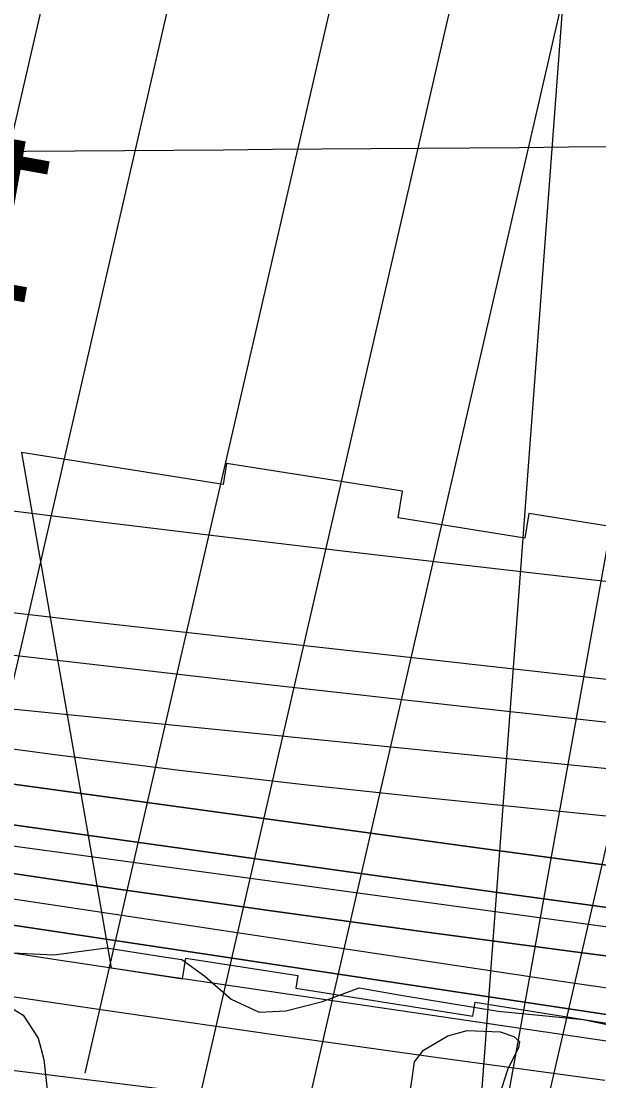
# Model space of a CAD drawing. Extents: x 3567028 to 3605064, y 510945 to 536587.
# Drawn here: x 3593857 to 3594340, y 521820 to 522706 of the extents above; entities that cross this region are included whole.
import ezdxf

# ---------------------------------------------------------------- set-up
doc = ezdxf.new("R2010")
doc.units = 0
for name, color, linetype in [('V-CHAN-NAID', 7, 'Continuous'), ('V-GRID-MAJR', 7, 'Continuous'), ('V-RIVR-EDGE', 7, 'Continuous'), ('V-RRAP-RVMT', 7, 'Continuous'), ('V-SITE-VEGE', 7, 'Continuous'), ('V-TOPO-DPTH', 7, 'Continuous'), ('V-TOPO-MAJR', 7, 'Continuous'), ('V-TOPO-MINR', 7, 'Continuous'), ('V-TOPO-WATR', 7, 'Continuous'), ('V-UTIL-LINE', 7, 'Continuous')]:
    doc.layers.add(name, color=color, linetype=linetype)

msp = doc.modelspace()

# ---------------------------------------------------------------- linework, layer by layer
at = {"layer": 'V-GRID-MAJR'}
msp.add_spline([(3571178.42, 522409.74700000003), (3576457.305, 522452.36100000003), (3581736.185, 522495.743), (3587015.058, 522539.892), (3592293.9250000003, 522584.81), (3597572.785, 522630.495), (3602851.6380000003, 522676.94800000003), (3602851.639, 522676.94800000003)], degree=3, dxfattribs=at)
at = {"layer": 'V-RIVR-EDGE'}
for points in [[(3592997.605016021, 522079.3315909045), (3593100.2171941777, 522061.66838812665), (3593205.2276953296, 522042.79860171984), (3593276.626048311, 522026.4132350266), (3593385.8506856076, 522012.33564133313), (3593453.6456163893, 521995.3588582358), (3593549.076185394, 521986.71831300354), (3593595.86871906, 521973.39542259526), (3593653.4715193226, 521961.8467814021), (3593736.2715553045, 521943.6322417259), (3593832.284634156, 521927.7863365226), (3593884.506794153, 521925.2558995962), (3593928.3452146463, 521931.15076610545), (3593978.1527229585, 521923.223360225), (3593991.3553748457, 521921.38973396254), (3594010.5315678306, 521907.53480419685), (3594032.6960157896, 521888.26954564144)], [(3594032.6960157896, 521888.26954564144), (3594056.081891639, 521877.4058397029), (3594078.296810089, 521878.5515618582), (3594108.9325786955, 521886.28005462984), (3594139.5772538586, 521897.61048517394), (3594174.3811413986, 521891.521158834), (3594255.992406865, 521878.1121717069), (3594326.8141877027, 521871.3334568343), (3594379.015565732, 521860.3984984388)]]:
    msp.add_lwpolyline(points, dxfattribs=at)
at = {"layer": 'V-RRAP-RVMT'}
for p, q in [((3594026.1190000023, 522318.52400000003), (3593857.538000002, 522345.32000000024)), ((3593857.538000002, 522345.32000000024), (3593932.3090000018, 521914.5180000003)), ((3594028.8530000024, 522336.07800000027), (3594026.1190000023, 522318.52400000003)), ((3594175.7880000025, 522312.81000000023), (3594028.8530000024, 522336.07800000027)), ((3594172.296000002, 522290.72200000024), (3594175.788000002, 522312.81000000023)), ((3594278.174000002, 522273.70400000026), (3594172.296000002, 522290.72200000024)), ((3594281.435000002, 522294.07400000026), (3594278.174000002, 522273.70400000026)), ((3594414.1610000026, 522273.04200000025), (3594281.435000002, 522294.07400000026)), ((3593992.0780000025, 521905.1050000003), (3593994.840000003, 521922.65000000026)), ((3593994.8400000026, 521922.65000000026), (3594088.355000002, 521907.94000000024)), ((3593932.3090000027, 521914.5180000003), (3593992.0780000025, 521905.1050000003)), ((3594088.355000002, 521907.94000000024), (3594086.655000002, 521897.48400000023)), ((3594086.6550000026, 521897.48400000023), (3594234.667000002, 521874.0450000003)), ((3594234.667000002, 521874.045), (3594236.5270000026, 521885.629)), ((3594236.5270000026, 521885.629), (3594349.9770000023, 521867.684))]:
    msp.add_line(p, q, dxfattribs=at)
at = {"layer": 'V-SITE-VEGE'}
msp.add_lwpolyline([(3593073.913, 522041.615), (3593194.739, 522016.42100000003), (3593277.288, 522002.015), (3593332.3200000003, 521994.802), (3593375.987, 521989.395), (3593417.858, 521983.389), (3593456.14, 521975.59), (3593501.597, 521964.197), (3593543.468, 521955.8), (3593589.524, 521942.609), (3593698.983, 521914.428), (3593792.294, 521898.223), (3593829.977, 521888.032), (3593847.9220000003, 521881.441), (3593858.684, 521874.85500000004), (3593871.236, 521855.702), (3593876.012, 521837.753), (3593878.988, 521812.626)], dxfattribs=at)
msp.add_lwpolyline([(3594250.901, 521754.576), (3594249.764, 521750.18700000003), (3594244.96, 521745.462), (3594237.609, 521743.32800000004), (3594221.883, 521747.123), (3594179.1040000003, 521759.583), (3594149.83, 521765.33), (3594142.9280000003, 521772.717), (3594142.596, 521776.75200000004), (3594148.861, 521780.731), (3594169.059, 521785.325), (3594177.916, 521792.581), (3594183.247, 521815.993), (3594185.981, 521835.76300000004), (3594193.395, 521845.59500000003), (3594213.656, 521857.51900000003), (3594229.821, 521862.145), (3594257.665, 521860.81200000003), (3594268.997, 521857.05), (3594273.728, 521852.976), (3594272.948, 521847.485), (3594264.002, 521829.969), (3594256.1010000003, 521805.84500000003)], close=True, dxfattribs=at)
at = {"layer": 'V-TOPO-DPTH'}
for points in [[(3591799.0710413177, 522521.2304718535), (3592550.8174883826, 522332.81301118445), (3592576.5248170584, 522326.5333149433), (3592602.279463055, 522320.4597924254), (3592628.1050850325, 522314.6955304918), (3592653.9780243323, 522309.13744228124), (3592834.015527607, 522271.5892209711), (3592950.059819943, 522248.027316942), (3593066.2602072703, 522225.286017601), (3593182.694737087, 522203.77562529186), (3593299.285361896, 522183.08583767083), (3593549.9960097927, 522139.96264897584), (3593561.8002324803, 522137.98894096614), (3593573.6159331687, 522136.08879461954), (3593585.448850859, 522134.2989907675), (3593597.29324655, 522132.58274857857), (3593781.3788968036, 522106.785302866), (3593885.3464894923, 522092.8195445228), (3593989.409735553, 522079.6455801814), (3594093.6164616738, 522067.65930684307), (3594197.9188411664, 522056.46482750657), (3594872.6316205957, 521987.9395933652)], [(3591799.0710413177, 522521.2304718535), (3592550.8174883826, 522332.81301118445), (3592576.5248170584, 522326.5333149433), (3592602.279463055, 522320.4597924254), (3592628.1050850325, 522314.6955304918), (3592653.9780243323, 522309.13744228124), (3592834.015527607, 522271.5892209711), (3592950.059819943, 522248.027316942), (3593066.2602072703, 522225.286017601), (3593182.694737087, 522203.77562529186), (3593299.285361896, 522183.08583767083), (3593549.9960097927, 522139.96264897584), (3593561.8002324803, 522137.98894096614), (3593573.6159331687, 522136.08879461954), (3593585.448850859, 522134.2989907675), (3593597.29324655, 522132.58274857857), (3593781.3788968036, 522106.785302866), (3593885.3464894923, 522092.8195445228), (3593989.409735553, 522079.6455801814), (3594093.6164616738, 522067.65930684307), (3594197.9188411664, 522056.46482750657), (3594872.6316205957, 521987.9395933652)], [(3591765.7125705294, 522489.193563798), (3592488.8404057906, 522304.0156925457), (3592505.834076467, 522299.78340100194), (3592522.862710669, 522295.701333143), (3592539.943790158, 522291.8446008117), (3592557.059833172, 522288.13809216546), (3592574.214367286, 522284.6064934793), (3592591.3852432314, 522281.1578136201), (3592608.5806319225, 522277.83351200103), (3592625.792362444, 522274.5921292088), (3593126.6171407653, 522182.1504047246), (3593200.001127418, 522168.83171115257), (3593273.4360976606, 522155.80551216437), (3593346.947543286, 522143.21805505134), (3593420.509972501, 522130.92309252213), (3593514.7619984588, 522115.4592758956), (3593541.2523569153, 522111.21983504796), (3593567.763647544, 522107.1193401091), (3593594.306336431, 522103.2272640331), (3593620.86995749, 522099.4741338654), (3594244.838902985, 522013.8134125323), (3594350.5124905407, 521999.758359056)], [(3594350.5124905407, 521999.758359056), (3594244.838902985, 522013.8134125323), (3593620.86995749, 522099.4741338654), (3593594.306336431, 522103.2272640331), (3593567.763647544, 522107.1193401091), (3593541.2523569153, 522111.21983504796), (3593514.7619984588, 522115.4592758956), (3593420.509972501, 522130.92309252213), (3593346.947543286, 522143.21805505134), (3593273.4360976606, 522155.80551216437), (3593200.001127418, 522168.83171115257), (3593126.6171407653, 522182.1504047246), (3592625.792362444, 522274.5921292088), (3592608.5806319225, 522277.83351200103), (3592591.3852432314, 522281.1578136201), (3592574.214367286, 522284.6064934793), (3592557.059833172, 522288.13809216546), (3592539.943790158, 522291.8446008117), (3592522.862710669, 522295.701333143), (3592505.834076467, 522299.78340100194), (3592488.8404057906, 522304.0156925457), (3591765.7125705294, 522489.193563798)], [(3591763.3568588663, 522358.99827497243), (3592369.725327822, 522231.6124891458), (3592402.478800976, 522224.7413375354), (3592435.234862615, 522217.88256547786), (3592467.99480698, 522211.0423627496), (3592500.7573398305, 522204.2145395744), (3592533.524525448, 522197.4091176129), (3592566.295326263, 522190.6211843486), (3592599.0715498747, 522183.85948412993), (3592631.8513886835, 522177.1152726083), (3593198.6546203, 522060.7360903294), (3593256.285676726, 522049.13952262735), (3593313.9748906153, 522037.84638214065), (3593371.7513407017, 522027.0083824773), (3593429.5859482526, 522016.4738100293), (3593479.5685394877, 522007.5728983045), (3593512.477345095, 522001.8495557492), (3593545.4153053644, 521996.30374753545), (3593578.3969976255, 521991.024240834), (3593611.407844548, 521985.9222684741), (3594624.06111235, 521833.5983413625)], [(3594624.06111235, 521833.5983413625), (3593611.407844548, 521985.9222684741), (3593578.3969976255, 521991.024240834), (3593545.4153053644, 521996.30374753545), (3593512.477345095, 522001.8495557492), (3593479.5685394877, 522007.5728983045), (3593429.5859482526, 522016.4738100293), (3593371.7513407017, 522027.0083824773), (3593313.9748906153, 522037.84638214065), (3593256.285676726, 522049.13952262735), (3593198.6546203, 522060.7360903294), (3592631.8513886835, 522177.1152726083), (3592599.0715498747, 522183.85948412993), (3592566.295326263, 522190.6211843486), (3592533.524525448, 522197.4091176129), (3592500.7573398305, 522204.2145395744), (3592467.99480698, 522211.0423627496), (3592435.234862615, 522217.88256547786), (3592402.478800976, 522224.7413375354), (3592369.725327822, 522231.6124891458), (3591763.3568588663, 522358.99827497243)], [(3594823.823701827, 521862.7340738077), (3594319.8632097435, 521927.8409469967), (3594191.992688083, 521944.777532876), (3594064.1986424, 521962.2601033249), (3593936.519310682, 521980.5616506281), (3593808.916454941, 521999.40918250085), (3593577.456006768, 522034.3555177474), (3593565.646717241, 522036.17639234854), (3593553.8453999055, 522038.0465730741), (3593542.0560408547, 522039.9907129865), (3593530.274653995, 522041.98415902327), (3593277.4404862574, 522085.58025873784), (3593159.9798399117, 522106.35588446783), (3593042.645416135, 522127.8055339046), (3592925.5003262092, 522150.26621890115), (3592808.4814588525, 522173.40092760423), (3592629.4657772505, 522209.5952091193), (3592602.0592213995, 522215.1854032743), (3592574.665715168, 522220.8382909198), (3592547.291783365, 522226.5852188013), (3592519.9309011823, 522232.394840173), (3592293.083080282, 522280.9693731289), (3592194.65820034, 522302.1831374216), (3592096.2718389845, 522323.5729365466)], [(3594823.823701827, 521862.7340738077), (3594319.8632097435, 521927.8409469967), (3594191.992688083, 521944.777532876), (3594064.1986424, 521962.2601033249), (3593936.519310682, 521980.5616506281), (3593808.916454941, 521999.40918250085), (3593577.456006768, 522034.3555177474), (3593565.646717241, 522036.17639234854), (3593553.8453999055, 522038.0465730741), (3593542.0560408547, 522039.9907129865), (3593530.274653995, 522041.98415902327), (3593277.4404862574, 522085.58025873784), (3593159.9798399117, 522106.35588446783), (3593042.645416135, 522127.8055339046), (3592925.5003262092, 522150.26621890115), (3592808.4814588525, 522173.40092760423), (3592629.4657772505, 522209.5952091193), (3592602.0592213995, 522215.1854032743), (3592574.665715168, 522220.8382909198), (3592547.291783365, 522226.5852188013), (3592519.9309011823, 522232.394840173), (3592293.083080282, 522280.9693731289), (3592194.65820034, 522302.1831374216), (3592096.2718389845, 522323.5729365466)], [(3592905.641876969, 522187.59108304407), (3593185.167540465, 522139.0047226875), (3593233.975778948, 522130.5103166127), (3593282.781601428, 522122.00206903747), (3593331.583799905, 522113.4730592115), (3593380.3835823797, 522104.9302078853), (3593436.471480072, 522095.0992083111), (3593457.2330900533, 522091.5066951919), (3593478.004817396, 522087.97447216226), (3593498.7917207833, 522084.53268426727), (3593519.5887415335, 522081.15118646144), (3593540.402618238, 522077.87658618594), (3593561.228850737, 522074.68421654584), (3593582.0736169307, 522071.6151928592), (3593602.93073892, 522068.6283998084), (3593979.769210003, 522015.80201667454), (3594128.6945348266, 521995.0391582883), (3594277.640375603, 521974.4253625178), (3594426.6169903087, 521954.035160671)], [(3594426.6169903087, 521954.035160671), (3594277.640375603, 521974.4253625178), (3594128.6945348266, 521995.0391582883), (3593979.769210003, 522015.80201667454), (3593602.93073892, 522068.6283998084), (3593582.0736169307, 522071.6151928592), (3593561.228850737, 522074.68421654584), (3593540.402618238, 522077.87658618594), (3593519.5887415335, 522081.15118646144), (3593498.7917207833, 522084.53268426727), (3593478.004817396, 522087.97447216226), (3593457.2330900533, 522091.5066951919), (3593436.471480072, 522095.0992083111), (3593380.3835823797, 522104.9302078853), (3593331.583799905, 522113.4730592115), (3593282.781601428, 522122.00206903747), (3593233.975778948, 522130.5103166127), (3593185.167540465, 522139.0047226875), (3592905.641876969, 522187.59108304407)], [(3593074.4828211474, 522011.93317794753), (3593189.175643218, 521992.85065779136), (3593303.942761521, 521974.20690144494), (3593507.6555680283, 521941.7139731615), (3593520.625065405, 521939.66558503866), (3593533.5986372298, 521937.6436045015), (3593546.5783207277, 521935.66123534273), (3593559.562078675, 521933.70527376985), (3593803.8562278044, 521897.28437366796), (3593939.029970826, 521877.41838525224), (3594074.2568512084, 521857.92653805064), (3594209.5634376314, 521838.99590267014), (3594344.9231614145, 521820.43940850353)]]:
    msp.add_lwpolyline(points, dxfattribs=at)
at = {"layer": 'V-TOPO-MAJR'}
msp.add_lwpolyline([(3592980.101175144, 522269.27542950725), (3593577.6274230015, 522158.9016961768), (3593577.915970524, 522158.84978838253), (3593578.783737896, 522158.7066625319), (3593584.6797166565, 522157.80633001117), (3593587.920655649, 522157.33638968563), (3593591.1657417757, 522156.899078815), (3593594.4170486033, 522156.51071212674), (3593597.672502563, 522156.15497489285), (3593616.688571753, 522154.2218802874), (3593629.4554545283, 522152.92687737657), (3593642.222713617, 522151.6356033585), (3593654.9905371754, 522150.34992267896), (3593667.7587370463, 522149.0679708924), (3594489.540073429, 522066.741364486)], dxfattribs=at)
at = {"layer": 'V-TOPO-MINR'}
for points in [[(3592093.566558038, 522573.72572167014), (3592174.953934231, 522550.3695167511), (3592256.4594163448, 522527.41912919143), (3592587.0749239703, 522435.6586181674), (3592609.02991212, 522429.79110224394), (3592631.053547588, 522424.20557102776), (3592653.180154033, 522419.0430168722), (3592675.375407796, 522414.16244742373), (3592831.1278078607, 522381.4749097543), (3592931.3640959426, 522361.06102595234), (3593031.751407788, 522341.4452615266), (3593132.3652552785, 522323.0266761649), (3593233.130126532, 522305.40621017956), (3593582.236145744, 522246.49980347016), (3593588.8443076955, 522245.4191125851), (3593595.459229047, 522244.38305347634), (3593602.084289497, 522243.41394203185), (3593608.7161093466, 522242.4894623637), (3593700.9026416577, 522230.1134850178), (3593753.6545585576, 522223.2115723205), (3593806.4354859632, 522216.5457335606), (3593859.2599291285, 522210.23400570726), (3593912.113382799, 522204.15835179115), (3594896.0332149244, 522094.395582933)], [(3591799.0710413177, 522521.2304718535), (3592550.8174883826, 522332.81301118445), (3592576.5248170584, 522326.5333149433), (3592602.279463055, 522320.4597924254), (3592628.1050850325, 522314.6955304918), (3592653.9780243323, 522309.13744228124), (3592834.015527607, 522271.5892209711), (3592950.059819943, 522248.027316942), (3593066.2602072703, 522225.286017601), (3593182.694737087, 522203.77562529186), (3593299.285361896, 522183.08583767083), (3593549.9960097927, 522139.96264897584), (3593561.8002324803, 522137.98894096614), (3593573.6159331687, 522136.08879461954), (3593585.448850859, 522134.2989907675), (3593597.29324655, 522132.58274857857), (3593781.3788968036, 522106.785302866), (3593885.3464894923, 522092.8195445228), (3593989.409735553, 522079.6455801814), (3594093.6164616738, 522067.65930684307), (3594197.9188411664, 522056.46482750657), (3594872.6316205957, 521987.9395933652)], [(3591765.7125705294, 522489.193563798), (3592488.8404057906, 522304.0156925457), (3592505.834076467, 522299.78340100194), (3592522.862710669, 522295.701333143), (3592539.943790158, 522291.8446008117), (3592557.059833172, 522288.13809216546), (3592574.214367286, 522284.6064934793), (3592591.3852432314, 522281.1578136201), (3592608.5806319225, 522277.83351200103), (3592625.792362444, 522274.5921292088), (3593126.6171407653, 522182.1504047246), (3593200.001127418, 522168.83171115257), (3593273.4360976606, 522155.80551216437), (3593346.947543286, 522143.21805505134), (3593420.509972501, 522130.92309252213), (3593514.7619984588, 522115.4592758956), (3593541.2523569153, 522111.21983504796), (3593567.763647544, 522107.1193401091), (3593594.306336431, 522103.2272640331), (3593620.86995749, 522099.4741338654), (3594244.838902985, 522013.8134125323), (3594350.5124905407, 521999.758359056)], [(3593086.1145217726, 522388.8281611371), (3593170.2009085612, 522379.59332481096), (3593254.2565279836, 522370.0919799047), (3593338.2659963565, 522360.190872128), (3593422.244697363, 522350.02325577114), (3593541.9964913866, 522335.23535174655), (3593577.0177471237, 522330.8950649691), (3593612.0364456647, 522326.53431592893), (3593647.0513084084, 522322.14287349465), (3593682.063613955, 522317.7309687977), (3593818.497412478, 522300.47818272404), (3593921.7461292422, 522287.602179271), (3594025.0234183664, 522274.9630240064), (3594128.3435660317, 522262.67914102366), (3594231.6922860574, 522250.6321062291), (3594886.706853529, 522175.4205887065)], [(3592020.0731681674, 522356.52714190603), (3592538.8092733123, 522243.92904408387), (3592558.754067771, 522239.64879582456), (3592578.7119208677, 522235.4310649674), (3592598.68936192, 522231.30711021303), (3592618.6798616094, 522227.2456728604), (3592747.265812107, 522201.43533599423), (3592831.625723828, 522184.8737724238), (3592916.0744771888, 522168.7896651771), (3593000.656493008, 522153.42174241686), (3593085.327350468, 522138.53127598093), (3593553.91151994, 522058.1700118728), (3593557.7778343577, 522057.5245293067), (3593561.6497050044, 522056.913257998), (3593601.7963358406, 522050.7569005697), (3593623.815191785, 522047.4384744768), (3593645.8450018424, 522044.19582388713), (3593667.891243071, 522041.06683655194), (3593689.9484384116, 522038.01362471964), (3594847.400447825, 521880.8372108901)], [(3592749.861110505, 522343.30068528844), (3593175.8952781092, 522270.2567920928), (3593244.40704705, 522258.7521495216), (3593312.968917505, 522247.5612207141), (3593381.605940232, 522236.84086255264), (3593450.2930644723, 522226.4342181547), (3593535.965018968, 522213.75467267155), (3593561.8702041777, 522210.0481484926), (3593587.7973286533, 522206.5083038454), (3593613.757362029, 522203.2184784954), (3593639.739334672, 522200.0953326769), (3593906.6501592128, 522169.3154815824), (3594066.1263701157, 522151.12885768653), (3594225.632404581, 522133.2107777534), (3594385.183174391, 522115.69551376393)], [(3592096.2718389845, 522323.5729365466), (3592194.65820034, 522302.1831374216), (3592293.083080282, 522280.9693731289), (3592519.9309011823, 522232.394840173), (3592547.291783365, 522226.5852188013), (3592574.665715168, 522220.8382909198), (3592602.0592213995, 522215.1854032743), (3592629.4657772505, 522209.5952091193), (3592808.4814588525, 522173.40092760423), (3592925.5003262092, 522150.26621890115), (3593042.645416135, 522127.8055339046), (3593159.9798399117, 522106.35588446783), (3593277.4404862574, 522085.58025873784), (3593530.274653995, 522041.98415902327), (3593542.0560408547, 522039.9907129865), (3593553.8453999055, 522038.0465730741), (3593565.646717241, 522036.17639234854), (3593577.456006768, 522034.3555177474), (3593808.916454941, 521999.40918250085), (3593936.519310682, 521980.5616506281), (3594064.1986424, 521962.2601033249), (3594191.992688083, 521944.777532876), (3594319.8632097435, 521927.8409469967), (3594823.823701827, 521862.7340738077)], [(3592118.546908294, 522302.1056239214), (3592193.8270288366, 522285.8373651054), (3592269.12511221, 522269.6530200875), (3592344.45013983, 522253.5945457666), (3592419.7931302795, 522237.6199852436), (3592500.6575960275, 522220.5453377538), (3592535.589576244, 522213.20840047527), (3592570.5318902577, 522205.9212809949), (3592605.4897049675, 522198.7088882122), (3592640.457853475, 522191.5463132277), (3592988.2248683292, 522120.70000138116), (3593081.538890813, 522102.09657184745), (3593174.951603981, 522084.0146730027), (3593268.5123531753, 522066.7150701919), (3593362.1717930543, 522049.93699807), (3593505.2358298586, 522024.92597004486), (3593527.450366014, 522021.12518909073), (3593549.682346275, 522017.4318160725), (3593571.9404926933, 522013.89955495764), (3593594.2160832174, 522010.4747017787), (3594308.4338619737, 521903.31043426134), (3594400.970720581, 521889.83250031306)], [(3592905.641876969, 522187.59108304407), (3593185.167540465, 522139.0047226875), (3593233.975778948, 522130.5103166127), (3593282.781601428, 522122.00206903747), (3593331.583799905, 522113.4730592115), (3593380.3835823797, 522104.9302078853), (3593436.471480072, 522095.0992083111), (3593457.2330900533, 522091.5066951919), (3593478.004817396, 522087.97447216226), (3593498.7917207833, 522084.53268426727), (3593519.5887415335, 522081.15118646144), (3593540.402618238, 522077.87658618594), (3593561.228850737, 522074.68421654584), (3593582.0736169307, 522071.6151928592), (3593602.93073892, 522068.6283998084), (3593979.769210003, 522015.80201667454), (3594128.6945348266, 521995.0391582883), (3594277.640375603, 521974.4253625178), (3594426.6169903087, 521954.035160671)], [(3592053.10709743, 522142.87335498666), (3592471.835987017, 522043.84026034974), (3592497.0627479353, 522037.8972322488), (3592522.2963884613, 522031.98367617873), (3592547.5403484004, 522026.1143281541), (3592572.791187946, 522020.2744521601), (3593448.9572851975, 521878.41963356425), (3593456.3346981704, 521877.8780127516), (3593463.703554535, 521877.2463025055), (3593471.05957599, 521876.4794581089), (3593478.4070408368, 521875.6225242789), (3593479.6330967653, 521875.4681109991), (3593486.3582768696, 521874.59998868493), (3593493.079678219, 521873.7041683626), (3593499.795411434, 521872.7668010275), (3593506.5073658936, 521871.80173568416), (3593513.2195297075, 521870.8383438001), (3593519.935751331, 521869.90488056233), (3593526.6580596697, 521869.01631029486), (3593533.3844258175, 521868.157668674), (3594817.851510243, 521708.55048502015)], [(3593062.059881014, 522069.58344326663), (3593144.273577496, 522053.0438491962), (3593421.5219493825, 521996.80442193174), (3593441.39254698, 521992.8379265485), (3593461.2789758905, 521988.9538472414), (3593481.1891517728, 521985.1933920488), (3593501.1151589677, 521981.51535293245), (3593521.066506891, 521977.9794964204), (3593541.035807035, 521974.5507772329), (3593561.03203551, 521971.2827640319), (3593581.0462162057, 521968.12188815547), (3593715.419348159, 521947.4535643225), (3593802.6460756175, 521934.12200964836), (3593889.889489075, 521920.9012781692), (3593977.1579315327, 521907.8467814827), (3594064.4430599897, 521894.9031079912), (3594832.923218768, 521781.6917851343)], [(3593074.4828211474, 522011.93317794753), (3593189.175643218, 521992.85065779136), (3593303.942761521, 521974.20690144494), (3593507.6555680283, 521941.7139731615), (3593520.625065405, 521939.66558503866), (3593533.5986372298, 521937.6436045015), (3593546.5783207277, 521935.66123534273), (3593559.562078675, 521933.70527376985), (3593803.8562278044, 521897.28437366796), (3593939.029970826, 521877.41838525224), (3594074.2568512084, 521857.92653805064), (3594209.5634376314, 521838.99590267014), (3594344.9231614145, 521820.43940850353)]]:
    msp.add_lwpolyline(points, dxfattribs=at)
at = {"layer": 'V-TOPO-WATR'}
msp.add_lwpolyline([(3591763.3568588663, 522358.99827497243), (3592369.725327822, 522231.6124891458), (3592402.478800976, 522224.7413375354), (3592435.234862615, 522217.88256547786), (3592467.99480698, 522211.0423627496), (3592500.7573398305, 522204.2145395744), (3592533.524525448, 522197.4091176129), (3592566.295326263, 522190.6211843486), (3592599.0715498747, 522183.85948412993), (3592631.8513886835, 522177.1152726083), (3593198.6546203, 522060.7360903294), (3593256.285676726, 522049.13952262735), (3593313.9748906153, 522037.84638214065), (3593371.7513407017, 522027.0083824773), (3593429.5859482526, 522016.4738100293), (3593479.5685394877, 522007.5728983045), (3593512.477345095, 522001.8495557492), (3593545.4153053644, 521996.30374753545), (3593578.3969976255, 521991.024240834), (3593611.407844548, 521985.9222684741), (3594624.06111235, 521833.5983413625)], dxfattribs=at)
at = {"layer": 'V-UTIL-LINE'}
for p, q in [((3594227.06, 524251.293), (3593682.71, 521885.838)), ((3594326.034, 524221.601), (3593781.684, 521856.146)), ((3594454.699, 524191.909), (3593910.347, 521826.454)), ((3594642.747, 524172.113), (3594098.396, 521806.661)), ((3594543.775, 524142.42100000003), (3593999.423, 521776.969)), ((3594830.796, 524122.62700000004), (3594286.444, 521757.175))]:
    msp.add_line(p, q, dxfattribs=at)
for points in [[(3585262.885397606, 534650.9548145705), (3586025.617, 533001.311), (3586128.154, 532876.486), (3589487.517, 531831.145), (3594583.7600000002, 530246.165), (3594630.254, 530174.414), (3594544.4280000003, 526966.932), (3594544.435, 526966.216), (3594533.4590000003, 526554.787), (3594478.663, 524510.1460000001), (3594531.727, 524441.626), (3594542.4930000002, 524391.382), (3594726.2970000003, 524375.643), (3594242.082, 521684.276), (3594146.019, 521331.75800000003), (3594061.42, 521334.488), (3594004.16, 521248.001), (3593910.384, 521193.727), (3593722.335, 520581.025), (3593792.253, 520296.648)], [(3594168.6156242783, 521450.447072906), (3594231.45949859, 521664.1106455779), (3594412.046137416, 524091.46979084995), (3594424.2481130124, 524511.3779510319), (3594511.62393826, 526609.9807538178), (3594517.011927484, 526758.6244565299), (3594619.387722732, 530141.878690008)]]:
    msp.add_lwpolyline(points, dxfattribs=at)

# ---------------------------------------------------------------- texts
at = {"layer": 'V-CHAN-NAID'}
msp.add_text(' NO. 4', height=100.000002, rotation=79.81007750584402, dxfattribs=at).set_placement((3593815.5567798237, 522224.78589264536))

doc.saveas('drawing.dxf')
